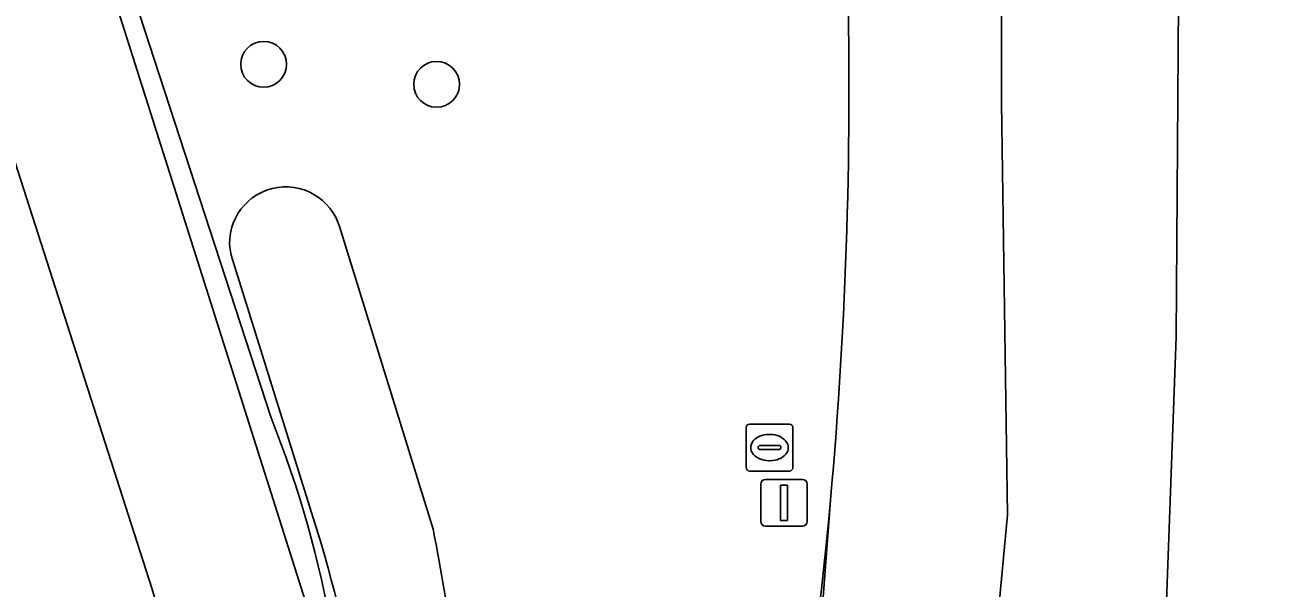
# Model space of a CAD drawing. Extents: x 161477 to 163040, y 383680 to 384871.
# Drawn here: x 162801.91 to 162828.52, y 384265.38 to 384277.4 of the extents above; entities that cross this region are included whole.
import ezdxf

# ---------------------------------------------------------------- set-up
doc = ezdxf.new("R2010")
doc.units = 0
for name, color, linetype in [('IMGEO_Berm_groen', 7, 'Continuous'), ('IMGEO_Berm_halfverhard', 7, 'Continuous'), ('IMGEO_Boom', 7, 'Continuous'), ('IMGEO_Fietspad_open', 7, 'Continuous'), ('IMGEO_Greppel_droge_sloot', 7, 'Continuous'), ('IMGEO_Rijbaan_regionaal_gesloten', 7, 'Continuous'), ('IMGEO_Rioolput', 7, 'Continuous'), ('IMGEO_Verkeersregelinstallatiepaal', 7, 'Continuous')]:
    doc.layers.add(name, color=color, linetype=linetype)

msp = doc.modelspace()

# ---------------------------------------------------------------- linework, layer by layer
at = {"layer": 'IMGEO_Berm_groen'}
for points in [[(162780.826, 384350.612), (162782.009, 384346.942), (162799.07, 384292.955), (162803.756, 384278.165), (162804.133, 384278.313), (162807.155, 384269.03)], [(162804.618, 384265.377), (162799.943, 384279.918), (162799.634, 384280.892), (162797.119, 384288.811), (162796.465, 384288.602), (162796.647, 384287.874), (162797.385, 384282.775), (162797.689, 384273.179), (162797.268, 384268.236), (162795.739, 384261.629), (162798.828, 384260.57), (162795.9, 384252.333), (162801.889, 384250.265)], [(162808.63, 384273.072), (162810.623, 384266.631)], [(162808.162, 384266.559), (162806.309, 384272.484)]]:
    msp.add_lwpolyline(points, dxfattribs=at)
for centre, radius, start, end in [((162721.245, 384276.053), 98.251, 354.86041, 1.5942), ((162807.478, 384272.744), 1.198, 15.8944, 192.538), ((162786.348, 384260.646), 22.433, 357.1583, 21.9463), ((162741.274, 384274.182), 78.135, 343.74856, 354.91069), ((162777.146, 384257.191), 32.4, 2.0137, 16.8071), ((162766.731, 384257.971), 44.738, 4.4067, 11.1619), ((162791.004, 384261.13), 14.261, 359.716, 17.3274)]:
    msp.add_arc(centre, radius, start, end, dxfattribs=at)
at = {"layer": 'IMGEO_Berm_halfverhard'}
msp.add_lwpolyline([(162807.155, 384269.03), (162804.133, 384278.313), (162803.756, 384278.165), (162808.125, 384264.374), (162808.142, 384264.314), (162808.314, 384263.189), (162808.356, 384262.634), (162808.45, 384261.869), (162808.45, 384261.136), (162808.398, 384260.245), (162808.314, 384259.57), (162808.256, 384258.842), (162808.246, 384258.459), (162808.327, 384257.708), (162808.366, 384257.425), (162808.429, 384257.027), (162808.491, 384256.733)], dxfattribs=at)
msp.add_arc((162786.348, 384260.646), 22.433, 357.1583, 21.9463, dxfattribs=at)
at = {"layer": 'IMGEO_Boom'}
for centre in [(162807.005, 384276.559), (162810.696, 384276.131)]:
    msp.add_circle(centre, 0.489, dxfattribs=at)
at = {"layer": 'IMGEO_Fietspad_open'}
for points in [[(162774.37, 384358.856), (162776.334, 384353.796), (162778.046, 384348.883), (162797.119, 384288.811), (162799.634, 384280.892), (162799.943, 384279.918), (162804.618, 384265.377)], [(162808.491, 384256.733), (162808.429, 384257.027), (162808.366, 384257.425), (162808.327, 384257.708), (162808.246, 384258.459), (162808.256, 384258.842), (162808.314, 384259.57), (162808.398, 384260.245), (162808.45, 384261.136), (162808.45, 384261.869), (162808.356, 384262.634), (162808.314, 384263.189), (162808.142, 384264.314), (162808.125, 384264.374), (162803.756, 384278.165), (162799.07, 384292.955), (162782.009, 384346.942)]]:
    msp.add_lwpolyline(points, dxfattribs=at)
msp.add_arc((162791.004, 384261.13), 14.261, 359.716, 17.3274, dxfattribs=at)
at = {"layer": 'IMGEO_Greppel_droge_sloot'}
for points in [[(162810.623, 384266.631), (162808.63, 384273.072)], [(162806.309, 384272.484), (162808.162, 384266.559)]]:
    msp.add_lwpolyline(points, dxfattribs=at)
for centre, radius, start, end in [((162807.478, 384272.744), 1.198, 15.8944, 192.538), ((162777.146, 384257.191), 32.4, 2.0137, 16.8071), ((162766.731, 384257.971), 44.738, 4.4067, 11.1619)]:
    msp.add_arc(centre, radius, start, end, dxfattribs=at)
at = {"layer": 'IMGEO_Rijbaan_regionaal_gesloten'}
for points in [[(162820.302, 384321.25), (162816.329, 384329.112), (162807.805, 384344.925), (162804.086, 384351.856), (162809.16, 384339.9), (162811.691, 384334.236), (162814.355, 384328.04), (162817.553, 384319.977), (162820.283, 384312.648), (162822.281, 384306.584), (162823.281, 384302.52), (162824.346, 384297.989), (162825.345, 384292.126), (162826.145, 384286.462), (162826.544, 384279.932), (162826.477, 384270.737), (162826.211, 384263.541), (162825.682, 384258.52), (162825.48, 384256.603), (162832.509, 384262.915)], [(162819.101, 384267.251), (162818.065, 384253.508), (162817.931, 384251.733), (162817.676, 384248.345), (162817.645, 384247.936), (162817.903, 384248.268), (162819.314, 384250.083), (162820.079, 384250.971), (162821.728, 384252.884), (162821.953, 384256.115), (162822.215, 384259.875), (162822.881, 384266.938), (162822.747, 384275.733), (162822.747, 384283.995)], [(162822.747, 384283.995), (162822.747, 384275.733), (162822.881, 384266.938), (162822.215, 384259.875), (162821.953, 384256.115), (162821.728, 384252.884), (162823.062, 384254.432), (162825.48, 384256.603), (162825.682, 384258.52), (162826.211, 384263.541), (162826.477, 384270.737), (162826.544, 384279.932)], [(162834.296, 384264.29), (162833.182, 384263.467), (162832.509, 384262.915), (162825.48, 384256.603), (162823.062, 384254.432), (162821.728, 384252.884), (162820.079, 384250.971), (162819.314, 384250.083), (162817.903, 384248.268), (162817.645, 384247.936), (162817.676, 384248.345), (162817.931, 384251.733), (162818.065, 384253.508), (162819.101, 384267.251)]]:
    msp.add_lwpolyline(points, dxfattribs=at)
for centre, radius, start, end in [((162721.245, 384276.053), 98.251, 354.86041, 1.5942), ((162741.274, 384274.182), 78.135, 343.74856, 354.91069)]:
    msp.add_arc(centre, radius, start, end, dxfattribs=at)
at = {"layer": 'IMGEO_Rioolput'}
for p, q in [((162817.299, 384267.95), (162817.299, 384268.802)), ((162817.374, 384268.876), (162818.226, 384268.876)), ((162818.3, 384268.802), (162818.3, 384267.95)), ((162817.787, 384268.656), (162817.812, 384268.656)), ((162817.558, 384268.37), (162817.558, 384268.382)), ((162817.996, 384268.333), (162817.598, 384268.333)), ((162817.601, 384268.419), (162817.999, 384268.419)), ((162818.042, 384268.382), (162818.042, 384268.37)), ((162817.81, 384268.096), (162817.785, 384268.096)), ((162818.226, 384267.876), (162817.374, 384267.876))]:
    msp.add_line(p, q, dxfattribs=at)
for points in [[(162817.299, 384267.95), (162817.299, 384268.802)], [(162817.374, 384268.876), (162818.226, 384268.876)], [(162818.3, 384268.802), (162818.3, 384267.95)], [(162818.226, 384267.876), (162817.374, 384267.876)]]:
    msp.add_lwpolyline(points, dxfattribs=at)
for centre, radius, start, end in [((162817.376, 384268.8), 0.0765, 91.552, 178.448), ((162817.376, 384268.8), 0.0765, 91.552, 178.448), ((162818.224, 384268.8), 0.0765, 1.552, 88.448), ((162818.224, 384268.8), 0.0765, 1.552, 88.448), ((162817.598, 384268.379), 0.0403, 85.8775, 175.7526), ((162817.595, 384268.369), 0.0366, 178.938, 274.7102), ((162817.999, 384268.376), 0.043, 264.8664, 352.4533), ((162818.003, 384268.381), 0.0386, 1.7309, 96.639), ((162817.376, 384267.952), 0.0765, 181.552, 268.448), ((162817.376, 384267.952), 0.0765, 181.552, 268.448), ((162818.224, 384267.952), 0.0765, 271.552, 358.448), ((162818.224, 384267.952), 0.0765, 271.552, 358.448)]:
    msp.add_arc(centre, radius, start, end, dxfattribs=at)
for centre, major_axis, ratio, start_param, end_param in [((162817.786, 384268.376), (-0.387, 0.002), 0.722429, 4.712389, 7.853982), ((162817.811, 384268.376), (-0.39, 0.002), 0.717154, 1.570796, 4.712389)]:
    msp.add_ellipse(centre, major_axis=major_axis, ratio=ratio, start_param=start_param, end_param=end_param, dxfattribs=at)
at = {"layer": 'IMGEO_Verkeersregelinstallatiepaal'}
for p, q in [((162817.612, 384266.798), (162817.612, 384267.598)), ((162817.612, 384267.598), (162817.612, 384266.798)), ((162817.712, 384267.698), (162818.502, 384267.698)), ((162818.502, 384267.698), (162817.712, 384267.698)), ((162818.602, 384267.598), (162818.602, 384266.798)), ((162818.602, 384266.798), (162818.602, 384267.598)), ((162818.502, 384266.698), (162817.712, 384266.698)), ((162817.712, 384266.698), (162818.502, 384266.698))]:
    msp.add_line(p, q, dxfattribs=at)
msp.add_lwpolyline([(162818.032, 384267.573), (162818.182, 384267.573), (162818.182, 384266.823), (162818.032, 384266.823), (162818.032, 384267.573)], dxfattribs=at)
for centre, start, end in [((162817.712, 384267.598), 90, 180), ((162817.712, 384267.598), 90, 180), ((162818.502, 384267.598), 0, 90), ((162818.502, 384267.598), 360, 90), ((162817.712, 384266.798), 180, 270), ((162817.712, 384266.798), 180, 270), ((162818.502, 384266.798), 270, 0), ((162818.502, 384266.798), 270, 0)]:
    msp.add_arc(centre, 0.1, start, end, dxfattribs=at)

doc.saveas('drawing.dxf')
